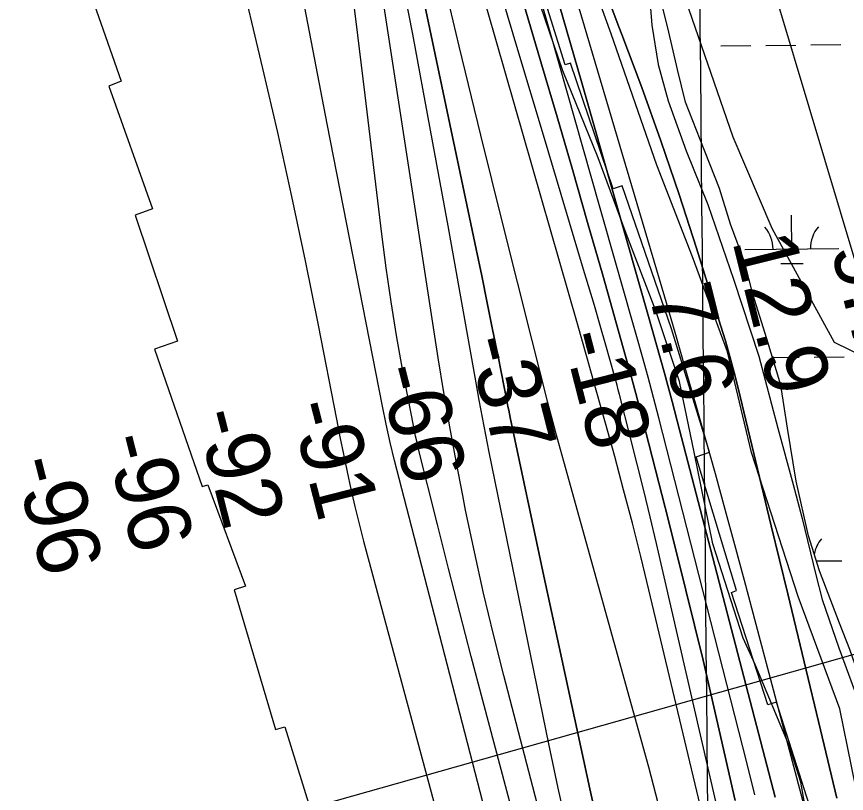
# Model space of a CAD drawing. Extents: x 3625074 to 3663148, y 511451 to 537151.
# Drawn here: x 3633772 to 3634657, y 524570 to 525398 of the extents above; entities that cross this region are included whole.
import ezdxf

# ---------------------------------------------------------------- set-up
doc = ezdxf.new("R2010")
doc.units = 0
for name, color, linetype in [('V-BORW-LINE', 7, 'Continuous'), ('V-GRID-MAJR', 7, 'Continuous'), ('V-RIVR-EDGE', 7, 'Continuous'), ('V-RIVR-RANG', 7, 'Continuous'), ('V-RRAP-RVMT', 7, 'Continuous'), ('V-SITE-VEGE', 7, 'Continuous'), ('V-TOPO-DPTH', 7, 'Continuous'), ('V-TOPO-MAJR', 7, 'Continuous'), ('V-TOPO-MINR', 7, 'Continuous'), ('V-TOPO-WATR', 7, 'Continuous'), ('V-WETL-SWMP', 7, 'Continuous')]:
    doc.layers.add(name, color=color, linetype=linetype)

msp = doc.modelspace()

# ---------------------------------------------------------------- linework, layer by layer
at = {"layer": 'V-BORW-LINE'}
msp.add_lwpolyline([(3634762.4313169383, 525442.8151119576), (3634820.770832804, 525313.0304165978), (3634846.6846169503, 525166.6240129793), (3634940.884140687, 524711.2737047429), (3634958.1599967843, 524613.6694356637), (3634942.2742048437, 524572.7693128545), (3634901.619387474, 524564.2131532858), (3634868.7848133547, 524588.3280308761), (3634835.786702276, 524628.7375428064), (3634778.5101766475, 524652.6071149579), (3634745.2667601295, 524717.4585783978), (3634720.0071238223, 524798.6864446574), (3634694.8292559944, 524871.766993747), (3634702.4859622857, 524920.732665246), (3634718.126448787, 524986.0747395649), (3634676.899252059, 525034.5498001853), (3634644.14644642, 525050.5173606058), (3634577.7413818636, 525172.0729703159), (3634536.0235742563, 525269.4319339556), (3634485.6678386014, 525415.5930321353)], dxfattribs=at)
at = {"layer": 'V-GRID-MAJR'}
msp.add_spline([(3634583.656, 516913.037), (3634524.612, 522971.789), (3634465.549, 529032.474), (3634406.486, 535093.172), (3634406.467, 535095.091)], degree=3, dxfattribs=at)
at = {"layer": 'V-RIVR-EDGE'}
msp.add_lwpolyline([(3634629.991182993, 524460.1151944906), (3634608.234646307, 524582.1016773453), (3634596.0741155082, 524620.1208246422), (3634559.52585921, 524707.2184406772), (3634546.728363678, 524735.4355300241), (3634514.502502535, 524836.0024533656), (3634494.5235322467, 524933.4754583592), (3634478.779081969, 525008.8798183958), (3634453.843781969, 525084.3069047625), (3634422.18519148, 525166.490613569), (3634392.361740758, 525247.4443304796), (3634354.6016736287, 525340.0594865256), (3634312.0201196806, 525465.1610989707), (3634289.526622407, 525536.9057850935), (3634271.3146128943, 525605.5762490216), (3634253.093512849, 525670.57037306), (3634225.115807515, 525754.583161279), (3634200.855349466, 525855.1303884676), (3634183.233336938, 525914.6084875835), (3634142.5808582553, 526076.4689536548), (3634118.8816105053, 526156.1820730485), (3634109.848330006, 526219.9280241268), (3634078.9479113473, 526360.9316560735), (3634058.4637890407, 526501.9095315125)], dxfattribs=at)
at = {"layer": 'V-RIVR-RANG'}
msp.add_line((3635077.3061000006, 524834.5369000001), (3633883.9175, 524497.7529000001), dxfattribs=at)
at = {"layer": 'V-RRAP-RVMT'}
for p, q in [((3634357.0410000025, 525346.2240000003), (3634316.5940000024, 525475.5590000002)), ((3633837.3060000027, 525461.6680000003), (3633883.7420000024, 525329.056)), ((3634362.6130000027, 525348.3130000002), (3634357.0410000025, 525346.2240000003)), ((3634408.2010000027, 525214.0990000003), (3634362.6130000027, 525348.3130000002)), ((3633883.7420000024, 525329.056), (3633870.5760000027, 525323.826)), ((3633870.5760000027, 525323.826), (3633917.2810000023, 525193.0730000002)), ((3634417.9060000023, 525217.2950000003), (3634408.2010000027, 525214.0990000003)), ((3634470.4100000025, 525064.899), (3634417.9060000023, 525217.2950000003)), ((3633917.2810000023, 525193.0730000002), (3633898.4710000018, 525186.331)), ((3633898.4710000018, 525186.331), (3633943.808000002, 525052.104)), ((3634510.891000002, 524933.5300000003), (3634470.4100000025, 525064.899)), ((3633943.8080000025, 525052.104), (3633919.3600000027, 525043.5110000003)), ((3633919.3600000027, 525043.5110000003), (3633969.960000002, 524896.951)), ((3634496.5610000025, 524928.8390000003), (3634510.891000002, 524933.5300000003)), ((3634539.7930000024, 524786.2530000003), (3634496.5610000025, 524928.8390000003)), ((3633969.9600000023, 524896.951), (3633975.9370000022, 524898.8080000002)), ((3633975.9370000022, 524898.8080000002), (3634016.1840000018, 524790.8790000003)), ((3634016.1840000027, 524790.8790000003), (3634004.0350000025, 524786.942)), ((3634004.0350000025, 524786.942), (3634048.3350000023, 524638.148)), ((3634534.1990000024, 524784.2440000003), (3634539.7930000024, 524786.2530000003)), ((3634573.1810000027, 524664.5110000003), (3634534.1990000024, 524784.2440000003)), ((3634582.4730000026, 524667.341), (3634573.1810000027, 524664.511)), ((3634671.8840000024, 524386.7430000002), (3634582.4730000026, 524667.341)), ((3634048.3350000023, 524638.148), (3634058.2860000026, 524641.069)), ((3634058.2860000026, 524641.069), (3634095.6960000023, 524519.575))]:
    msp.add_line(p, q, dxfattribs=at)
at = {"layer": 'V-SITE-VEGE'}
for points in [[(3634687.065, 524476.827), (3634649.735, 524660.11), (3634605.4790000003, 524779.759), (3634555.8340000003, 524933.305), (3634530.031, 525040.723), (3634492.893, 525141.773), (3634454.923, 525239.606), (3634405.982, 525379.444), (3634323.83, 525606.598), (3634286.235, 525754.412), (3634241.853, 525965.159), (3634174.904, 526176.882), (3634124.113, 526393.3200000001), (3634099.267, 526572.971), (3634115.329, 526658.526), (3634108.061, 526689.777), (3634104.3540000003, 526718.434), (3634097.452, 526761.385), (3634095.396, 526783.4990000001), (3634094.161, 526810.0700000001), (3634092.592, 526834.081)], [(3634445.657, 525438.787), (3634449.448, 525388.676), (3634456.088, 525346.893)], [(3634456.088, 525346.893), (3634466.92, 525307.858), (3634485.991, 525254.85), (3634509.205, 525197.637), (3634536.423, 525118.135), (3634563.6180000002, 525035.853), (3634583.904, 524959.186), (3634600.14, 524899.243), (3634609.602, 524863.002), (3634624.45, 524803.071), (3634631.202, 524776.588), (3634648.895, 524724.981), (3634669.338, 524669.181), (3634688.411, 524616.1730000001), (3634715.7970000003, 524558.929)]]:
    msp.add_lwpolyline(points, dxfattribs=at)
at = {"layer": 'V-TOPO-DPTH'}
for points in [[(3634537.489518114, 524403.8780661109), (3634446.278910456, 524786.8471917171), (3634437.5902099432, 524822.5234651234), (3634428.6605505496, 524858.1380198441), (3634419.3694528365, 524893.659996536), (3634409.8373962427, 524929.1202545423), (3634400.060895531, 524964.5163349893), (3634390.199488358, 524999.8885795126), (3634380.2107214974, 525035.2250701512), (3634370.137048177, 525070.5377248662), (3634216.6852251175, 525604.8040960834), (3634203.108553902, 525653.0373433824), (3634189.874550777, 525701.3624781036), (3634177.1545497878, 525749.8254439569), (3634164.777216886, 525798.380297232), (3634160.593494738, 525815.1644532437), (3634150.5610294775, 525855.395148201), (3634140.5231487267, 525895.6244913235), (3634130.477144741, 525935.8518066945), (3634120.425725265, 525976.0777702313), (3633977.193315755, 526549.05050107)], [(3634537.489518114, 524403.8780661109), (3634446.278910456, 524786.8471917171), (3634437.5902099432, 524822.5234651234), (3634428.6605505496, 524858.1380198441), (3634419.3694528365, 524893.659996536), (3634409.8373962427, 524929.1202545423), (3634400.060895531, 524964.5163349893), (3634390.199488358, 524999.8885795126), (3634380.2107214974, 525035.2250701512), (3634370.137048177, 525070.5377248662), (3634216.6852251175, 525604.8040960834), (3634203.108553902, 525653.0373433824), (3634189.874550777, 525701.3624781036), (3634177.1545497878, 525749.8254439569), (3634164.777216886, 525798.380297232), (3634160.593494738, 525815.1644532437), (3634150.5610294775, 525855.395148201), (3634140.5231487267, 525895.6244913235), (3634130.477144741, 525935.8518066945), (3634120.425725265, 525976.0777702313), (3633977.193315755, 526549.05050107)], [(3634067.952483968, 526462.9600581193), (3634094.5000584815, 526360.9214654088), (3634120.761631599, 526258.8088908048), (3634146.8325371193, 526156.6469949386), (3634197.326663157, 525957.6164886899), (3634203.1675344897, 525934.968546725), (3634209.127097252, 525912.352381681), (3634215.264697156, 525889.7838820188), (3634221.5209884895, 525867.2471592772), (3634263.835408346, 525717.117720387), (3634291.399175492, 525619.5575118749), (3634319.04458836, 525522.020500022), (3634346.8124698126, 525424.5182831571), (3634374.661996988, 525327.0392629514), (3634445.898238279, 525078.2893454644), (3634454.4211323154, 525048.1193110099), (3634462.799239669, 525017.9096818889), (3634470.9601669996, 524987.6406607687), (3634478.9763076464, 524957.3320449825), (3634581.011820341, 524565.8592896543)], [(3634581.011820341, 524565.8592896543), (3634478.9763076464, 524957.3320449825), (3634470.9601669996, 524987.6406607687), (3634462.799239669, 525017.9096818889), (3634454.4211323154, 525048.1193110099), (3634445.898238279, 525078.2893454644), (3634374.661996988, 525327.0392629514), (3634346.8124698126, 525424.5182831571), (3634319.04458836, 525522.020500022), (3634291.399175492, 525619.5575118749), (3634263.835408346, 525717.117720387), (3634221.5209884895, 525867.2471592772), (3634215.264697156, 525889.7838820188), (3634209.127097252, 525912.352381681), (3634203.1675344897, 525934.968546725), (3634197.326663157, 525957.6164886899), (3634146.8325371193, 526156.6469949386), (3634120.761631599, 526258.8088908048), (3634094.5000584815, 526360.9214654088), (3634067.952483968, 526462.9600581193)], [(3633979.763743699, 526455.5846153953), (3633999.48492056, 526382.4538446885), (3634018.382317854, 526309.0934248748), (3634106.800891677, 525953.4061019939), (3634114.4517766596, 525922.2707605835), (3634121.990788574, 525891.108672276), (3634129.361990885, 525859.9064636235), (3634136.6213201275, 525828.6775080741), (3634199.2615735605, 525555.8786096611), (3634221.3420649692, 525461.0080614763), (3634243.7968997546, 525366.2273730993), (3634266.813249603, 525271.5814744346), (3634290.2039428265, 525177.0254355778), (3634321.399917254, 525052.5014958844), (3634329.5962061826, 525020.3072604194), (3634337.9562096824, 524988.1562633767), (3634346.561785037, 524956.0701239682), (3634355.331074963, 524924.0272229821), (3634445.8230962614, 524598.2667855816), (3634455.9545351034, 524560.0546633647)], [(3633979.763743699, 526455.5846153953), (3633999.48492056, 526382.4538446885), (3634018.382317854, 526309.0934248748), (3634106.800891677, 525953.4061019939), (3634114.4517766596, 525922.2707605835), (3634121.990788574, 525891.108672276), (3634129.361990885, 525859.9064636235), (3634136.6213201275, 525828.6775080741), (3634199.2615735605, 525555.8786096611), (3634221.3420649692, 525461.0080614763), (3634243.7968997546, 525366.2273730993), (3634266.813249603, 525271.5814744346), (3634290.2039428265, 525177.0254355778), (3634321.399917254, 525052.5014958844), (3634329.5962061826, 525020.3072604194), (3634337.9562096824, 524988.1562633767), (3634346.561785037, 524956.0701239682), (3634355.331074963, 524924.0272229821), (3634445.8230962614, 524598.2667855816), (3634455.9545351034, 524560.0546633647)], [(3634180.5868319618, 525860.6809467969), (3634331.9126573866, 525347.1711225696), (3634348.3882903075, 525290.9562252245), (3634364.752993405, 525234.709231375), (3634380.9513017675, 525178.4140927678), (3634397.0386803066, 525122.0868576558), (3634421.529501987, 525035.853768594), (3634425.23766821, 525022.6053256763), (3634428.8783736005, 525009.3386459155), (3634432.4178877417, 524996.0446108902), (3634435.8899410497, 524982.7323390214), (3634467.185223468, 524860.8427007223), (3634485.855208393, 524786.4770109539), (3634503.993191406, 524711.9847956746), (3634521.3331715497, 524637.3027921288), (3634538.1411497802, 524562.494263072)], [(3634538.1411497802, 524562.494263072), (3634521.3331715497, 524637.3027921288), (3634503.993191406, 524711.9847956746), (3634485.855208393, 524786.4770109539), (3634467.185223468, 524860.8427007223), (3634435.8899410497, 524982.7323390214), (3634432.4178877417, 524996.0446108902), (3634428.8783736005, 525009.3386459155), (3634425.23766821, 525022.6053256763), (3634421.529501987, 525035.853768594), (3634397.0386803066, 525122.0868576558), (3634380.9513017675, 525178.4140927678), (3634364.752993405, 525234.709231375), (3634348.3882903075, 525290.9562252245), (3634331.9126573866, 525347.1711225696), (3634180.5868319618, 525860.6809467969)], [(3634400.1886355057, 524499.4239367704), (3634383.4792018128, 524574.9266423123), (3634366.922161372, 524650.4625100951), (3634350.59371081, 524726.0481212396), (3634334.417653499, 524801.6668946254), (3634298.582379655, 524970.4348729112), (3634297.73884204, 524974.4449565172), (3634296.90544981, 524978.4571274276), (3634296.087275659, 524982.4724292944), (3634295.2792468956, 524986.4898184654), (3634285.4867748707, 525035.6584142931), (3634279.743536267, 525064.252125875), (3634273.938188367, 525092.8331163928), (3634268.039676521, 525121.3950253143), (3634262.079055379, 525149.944213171), (3634116.7900778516, 525840.1981025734)], [(3634116.7900778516, 525840.1981025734), (3634262.079055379, 525149.944213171), (3634268.039676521, 525121.3950253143), (3634273.938188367, 525092.8331163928), (3634279.743536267, 525064.252125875), (3634285.4867748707, 525035.6584142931), (3634295.2792468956, 524986.4898184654), (3634296.087275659, 524982.4724292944), (3634296.90544981, 524978.4571274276), (3634297.73884204, 524974.4449565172), (3634298.582379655, 524970.4348729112), (3634334.417653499, 524801.6668946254), (3634350.59371081, 524726.0481212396), (3634366.922161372, 524650.4625100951), (3634383.4792018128, 524574.9266423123), (3634400.1886355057, 524499.4239367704)], [(3634518.809349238, 525629.652753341), (3634682.7068862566, 525082.1551543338)], [(3634391.660696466, 525447.6901091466), (3634414.383534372, 525387.0053085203), (3634417.5926486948, 525378.6620615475), (3634438.7180478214, 525322.1524467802), (3634459.126665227, 525265.392720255), (3634478.4601100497, 525208.2578260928), (3634497.076773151, 525150.8728201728), (3634522.753799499, 525069.1024302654), (3634527.823674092, 525052.3676521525), (3634532.666769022, 525035.5699621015), (3634537.169694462, 525018.6779041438), (3634541.445840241, 525001.7229342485), (3634576.7992129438, 524855.3275046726), (3634594.297266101, 524782.7841146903), (3634611.7693368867, 524710.2344747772), (3634629.2024341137, 524637.6754599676), (3634646.609548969, 524565.1101952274)]]:
    msp.add_lwpolyline(points, dxfattribs=at)
at = {"layer": 'V-TOPO-MAJR'}
msp.add_lwpolyline([(3634360.13781349, 524528.3255961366), (3634349.6612511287, 524575.5144097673), (3634339.6439249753, 524622.8087088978), (3634276.1552849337, 524933.7526237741), (3634272.471377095, 524952.147203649), (3634268.87972764, 524970.5594208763), (3634265.4264657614, 524988.9980941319), (3634262.0654622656, 525007.4544047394), (3634232.235538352, 525174.8232821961), (3634213.6569180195, 525276.9063096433), (3634194.582548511, 525378.8947465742), (3634174.7645552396, 525480.7412977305), (3634154.4508127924, 525582.4932583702), (3634099.8980739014, 525850.6497292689), (3634096.380572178, 525867.3304846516), (3634092.7051090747, 525883.9751762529), (3634088.792703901, 525900.565772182), (3634084.722337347, 525917.1203043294), (3634056.585815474, 526028.1342468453), (3634037.7541264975, 526100.0065900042), (3634018.156848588, 526171.6629292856), (3633997.411187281, 526242.9952627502), (3633975.89993704, 526314.1115923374), (3633845.4561644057, 526733.1837449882)], dxfattribs=at)
at = {"layer": 'V-TOPO-MINR'}
for points in [[(3634559.4046387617, 524568.5146904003), (3634550.886381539, 524602.8750054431), (3634456.814367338, 524970.2807821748), (3634451.183034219, 524991.9173057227), (3634445.4376945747, 525013.5230288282), (3634439.5213451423, 525035.0825512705), (3634433.4909891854, 525056.6112732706), (3634393.7961522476, 525196.1926500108), (3634367.78863568, 525287.4763025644), (3634341.722152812, 525378.7430829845), (3634315.567220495, 525469.9845552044), (3634289.353321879, 525561.2091552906), (3634208.0427153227, 525843.6550303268), (3634198.9529549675, 525875.6562003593), (3634190.014827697, 525907.699088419), (3634181.304150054, 525939.8045535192), (3634172.7451054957, 525971.9517366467), (3634155.1416585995, 526039.0247411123), (3634137.9219770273, 526104.7468557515), (3634120.7387599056, 526170.4784865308), (3634103.61023946, 526236.2243915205), (3634086.518183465, 526301.9798126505), (3633973.2612994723, 526738.4398211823)], [(3634537.489518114, 524403.8780661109), (3634446.278910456, 524786.8471917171), (3634437.5902099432, 524822.5234651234), (3634428.6605505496, 524858.1380198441), (3634419.3694528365, 524893.659996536), (3634409.8373962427, 524929.1202545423), (3634400.060895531, 524964.5163349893), (3634390.199488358, 524999.8885795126), (3634380.2107214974, 525035.2250701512), (3634370.137048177, 525070.5377248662), (3634216.6852251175, 525604.8040960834), (3634203.108553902, 525653.0373433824), (3634189.874550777, 525701.3624781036), (3634177.1545497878, 525749.8254439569), (3634164.777216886, 525798.380297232), (3634160.593494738, 525815.1644532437), (3634150.5610294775, 525855.395148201), (3634140.5231487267, 525895.6244913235), (3634130.477144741, 525935.8518066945), (3634120.425725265, 525976.0777702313), (3633977.193315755, 526549.05050107)], [(3634641.1718219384, 524445.9669333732), (3634548.0924781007, 524797.0549770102), (3634537.9576292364, 524834.9038138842), (3634527.6978793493, 524872.7184303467), (3634517.2507779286, 524910.4817161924), (3634506.6787754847, 524948.210781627), (3634495.946740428, 524985.89498874), (3634485.12623923, 525023.5536078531), (3634474.1730388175, 525061.173844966), (3634463.131372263, 525098.7684940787), (3634333.0303658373, 525538.8654415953), (3634314.6534516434, 525601.6418946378), (3634296.499036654, 525664.4819881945), (3634278.67837047, 525727.4175425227), (3634261.0802034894, 525790.4167373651), (3634233.9146907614, 525888.6712526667), (3634230.1263903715, 525902.6066467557), (3634226.4183760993, 525916.5630017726), (3634222.8307910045, 525930.5507981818), (3634219.323492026, 525944.5595555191), (3634094.967581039, 526450.5037450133)], [(3633761.882893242, 526189.645245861), (3633779.2158688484, 526159.1894513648), (3633794.8372152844, 526127.8212987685), (3633809.317475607, 526095.8449074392), (3633895.673682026, 525890.1641840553), (3633905.1197620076, 525866.0123487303), (3633913.756307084, 525841.5964327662), (3633921.1785498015, 525816.784395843), (3633927.791257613, 525791.708278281), (3634034.4455042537, 525342.581464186), (3634050.211546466, 525274.3501824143), (3634065.4237475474, 525205.999160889), (3634079.8051869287, 525137.4685297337), (3634093.6327851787, 525068.8181588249), (3634113.1668588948, 524968.701198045), (3634116.8850218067, 524950.0347350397), (3634120.7006695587, 524931.3886197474), (3634124.662544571, 524912.7730260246), (3634128.721904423, 524894.177780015), (3634132.9783355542, 524875.6282869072), (3634137.399960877, 524857.1194301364), (3634142.0693774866, 524838.6715278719), (3634146.9039882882, 524820.2642619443), (3634274.132956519, 524348.7444699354)], [(3634538.1411497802, 524562.494263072), (3634521.3331715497, 524637.3027921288), (3634503.993191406, 524711.9847956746), (3634485.855208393, 524786.4770109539), (3634467.185223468, 524860.8427007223), (3634435.8899410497, 524982.7323390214), (3634432.4178877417, 524996.0446108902), (3634428.8783736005, 525009.3386459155), (3634425.23766821, 525022.6053256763), (3634421.529501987, 525035.853768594), (3634397.0386803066, 525122.0868576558), (3634380.9513017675, 525178.4140927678), (3634364.752993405, 525234.709231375), (3634348.3882903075, 525290.9562252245), (3634331.9126573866, 525347.1711225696), (3634180.5868319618, 525860.6809467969)], [(3634400.1886355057, 524499.4239367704), (3634383.4792018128, 524574.9266423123), (3634366.922161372, 524650.4625100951), (3634350.59371081, 524726.0481212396), (3634334.417653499, 524801.6668946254), (3634298.582379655, 524970.4348729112), (3634297.73884204, 524974.4449565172), (3634296.90544981, 524978.4571274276), (3634296.087275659, 524982.4724292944), (3634295.2792468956, 524986.4898184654), (3634285.4867748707, 525035.6584142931), (3634279.743536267, 525064.252125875), (3634273.938188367, 525092.8331163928), (3634268.039676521, 525121.3950253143), (3634262.079055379, 525149.944213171), (3634116.7900778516, 525840.1981025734)], [(3634518.809349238, 525629.652753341), (3634682.7068862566, 525082.1551543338)], [(3634306.940513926, 524415.2227293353), (3634179.939094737, 524905.4184338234), (3634175.133386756, 524924.6801231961), (3634170.5600376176, 524943.9946264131), (3634166.335226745, 524963.3883503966), (3634162.342774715, 524982.8348882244), (3634103.4263218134, 525283.5265689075), (3634084.798111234, 525379.8343498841), (3634066.4811015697, 525476.2005028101)], [(3634343.3574657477, 524390.8383430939), (3634269.1961337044, 524668.9758685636), (3634256.8241253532, 524715.8415328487), (3634244.6068571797, 524762.7470932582), (3634232.621699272, 524809.712497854), (3634220.791281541, 524856.7177985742), (3634200.133944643, 524939.6606830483), (3634198.7954861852, 524945.2348279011), (3634197.519958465, 524950.8227804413), (3634196.3388268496, 524956.4314445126), (3634195.220625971, 524962.0539162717), (3634183.773686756, 525022.2597171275), (3634177.349059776, 525058.0527110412), (3634171.4170361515, 525093.9219757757), (3634166.22391756, 525129.9056467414), (3634161.523402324, 525165.965588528), (3634143.7457201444, 525314.2279925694), (3634133.835326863, 525395.365026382), (3634123.6865783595, 525476.4717013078)], [(3634375.906255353, 524372.605071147), (3634291.587185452, 524695.6916025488), (3634280.5463520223, 524739.5320483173), (3634270.0090285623, 524783.4886402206), (3634260.2269700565, 524827.6194513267), (3634250.94842152, 524871.8664085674), (3634247.7915493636, 524887.5907688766), (3634240.7180711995, 524924.1068226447), (3634233.9761111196, 524960.6816616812), (3634227.7314281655, 524997.3446786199), (3634221.8182632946, 525034.0664808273), (3634154.850500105, 525468.7324634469)], [(3634549.4459260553, 524423.9673257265), (3634454.2980318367, 524836.4622489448), (3634447.678699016, 524864.6698644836), (3634440.916949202, 524892.8427265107), (3634433.941573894, 524920.9634582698), (3634426.823781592, 524949.0494365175), (3634414.947550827, 524995.1758756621), (3634413.64270078, 525000.1676011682), (3634412.313392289, 525005.1527080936), (3634410.94739613, 525010.1278871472), (3634409.556941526, 525015.0964476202), (3634400.3606412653, 525047.4975651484), (3634394.305281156, 525068.6475794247), (3634388.1853785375, 525089.7787407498), (3634381.9686621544, 525110.8816226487), (3634375.6874032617, 525131.9656515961), (3634333.7736997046, 525271.4859304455), (3634306.578595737, 525362.3430872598), (3634279.50537855, 525453.2364155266)], [(3634646.609548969, 524565.1101952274), (3634629.2024341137, 524637.6754599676), (3634611.7693368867, 524710.2344747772), (3634594.297266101, 524782.7841146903), (3634576.7992129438, 524855.3275046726), (3634541.445840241, 525001.7229342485), (3634537.169694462, 525018.6779041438), (3634532.666769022, 525035.5699621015), (3634527.823674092, 525052.3676521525), (3634522.753799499, 525069.1024302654), (3634497.076773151, 525150.8728201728), (3634478.4601100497, 525208.2578260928), (3634459.126665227, 525265.392720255), (3634438.7180478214, 525322.1524467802), (3634417.5926486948, 525378.6620615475), (3634414.383534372, 525387.0053085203), (3634391.660696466, 525447.6901091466)]]:
    msp.add_lwpolyline(points, dxfattribs=at)
at = {"layer": 'V-TOPO-WATR'}
msp.add_lwpolyline([(3634581.011820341, 524565.8592896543), (3634478.9763076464, 524957.3320449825), (3634470.9601669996, 524987.6406607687), (3634462.799239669, 525017.9096818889), (3634454.4211323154, 525048.1193110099), (3634445.898238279, 525078.2893454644), (3634374.661996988, 525327.0392629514), (3634346.8124698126, 525424.5182831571), (3634319.04458836, 525522.020500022), (3634291.399175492, 525619.5575118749), (3634263.835408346, 525717.117720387), (3634221.5209884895, 525867.2471592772), (3634215.264697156, 525889.7838820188), (3634209.127097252, 525912.352381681), (3634203.1675344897, 525934.968546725), (3634197.326663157, 525957.6164886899), (3634146.8325371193, 526156.6469949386), (3634120.761631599, 526258.8088908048), (3634094.5000584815, 526360.9214654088), (3634067.952483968, 526462.9600581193)], dxfattribs=at)
at = {"layer": 'V-WETL-SWMP'}
for p, q in [((3634523.08095669, 525366.6358307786), (3634555.079345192, 525366.956974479)), ((3634571.078539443, 525367.1175463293), (3634603.076927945, 525367.4386900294)), ((3634619.0761221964, 525367.5992618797), (3634651.0745106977, 525367.9204055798)), ((3634598.6654543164, 525150.1404746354), (3634598.304167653, 525186.1386617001)), ((3634548.667972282, 525149.6386876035), (3634648.662936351, 525150.6422616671)), ((3634586.820920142, 525134.5898228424), (3634610.819711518, 525134.8306806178)), ((3634578.103155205, 525034.4962929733), (3634606.4155679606, 525034.7804433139)), ((3634622.414762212, 525034.9410151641), (3634654.413150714, 525035.2621588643)), ((3634624.9561967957, 524817.7125808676), (3634652.0015763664, 524817.9840149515))]:
    msp.add_line(p, q, dxfattribs=at)
msp.add_lwpolyline([(3634746.477, 524551.683), (3634727.484, 524599.39), (3634696.38, 524644.769), (3634690.821, 524656.0970000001), (3634681.316, 524678.741), (3634666.2090000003, 524707.071), (3634660.686, 524723.236), (3634649.611, 524751.535), (3634628.259, 524807.322), (3634616.443, 524844.495), (3634603.171, 524902.64), (3634593.918, 524959.143), (3634587.005, 525005.147), (3634572.055, 525054.437), (3634557.092, 525102.1140000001), (3634548.471, 525135.232), (3634533.46, 525176.46), (3634521.651, 525214.439), (3634501.0810000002, 525266.995), (3634485.252, 525306.617), (3634476.643, 525341.348), (3634466.494, 525385.764), (3634451.6210000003, 525445.533)], dxfattribs=at)
for centre, radius, start, end in [((3634543.4205352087, 525150.0608501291), 35.24628790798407, 359.803195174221, 41.34685350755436), ((3634653.900843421, 525151.1696576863), 35.246287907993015, 139.80319217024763, 181.34685050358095), ((3634657.2394834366, 524818.5114109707), 35.246287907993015, 139.8031921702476, 169.24743056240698)]:
    msp.add_arc(centre, radius, start, end, dxfattribs=at)

# ---------------------------------------------------------------- texts
at = {"layer": 'V-RIVR-RANG'}
for s, height, rotation, p in [('12.9', 66.99999999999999, 284.04832571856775, (3634534.8934577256, 525158.9446987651)), ('9.7', 66.99999999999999, 284.04832571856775, (3634639.972254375, 525150.9636390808)), ('7.6', 66.99999999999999, 284.04832571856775, (3634445.6290451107, 525103.7198707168)), ('-18', 67.00000000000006, 284.3338888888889, (3634353.785672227, 525057.4666130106)), ('-37', 67.00000000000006, 284.3338888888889, (3634252.0051425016, 525051.8606398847)), ('-66', 67.00000000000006, 284.3338888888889, (3634156.6244494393, 525021.2100095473)), ('-91', 67.00000000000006, 284.3338888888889, (3634063.1375855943, 524983.1469092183)), ('-92', 67.00000000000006, 284.3338888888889, (3633962.9304209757, 524973.8812528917)), ('-96', 67.00000000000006, 284.3338888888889, (3633865.7804494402, 524947.6570095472)), ('-96', 67.00000000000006, 284.3338888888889, (3633768.833449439, 524923.1400095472))]:
    msp.add_text(s, height=height, rotation=rotation, dxfattribs=at).set_placement(p)

doc.saveas('drawing.dxf')
